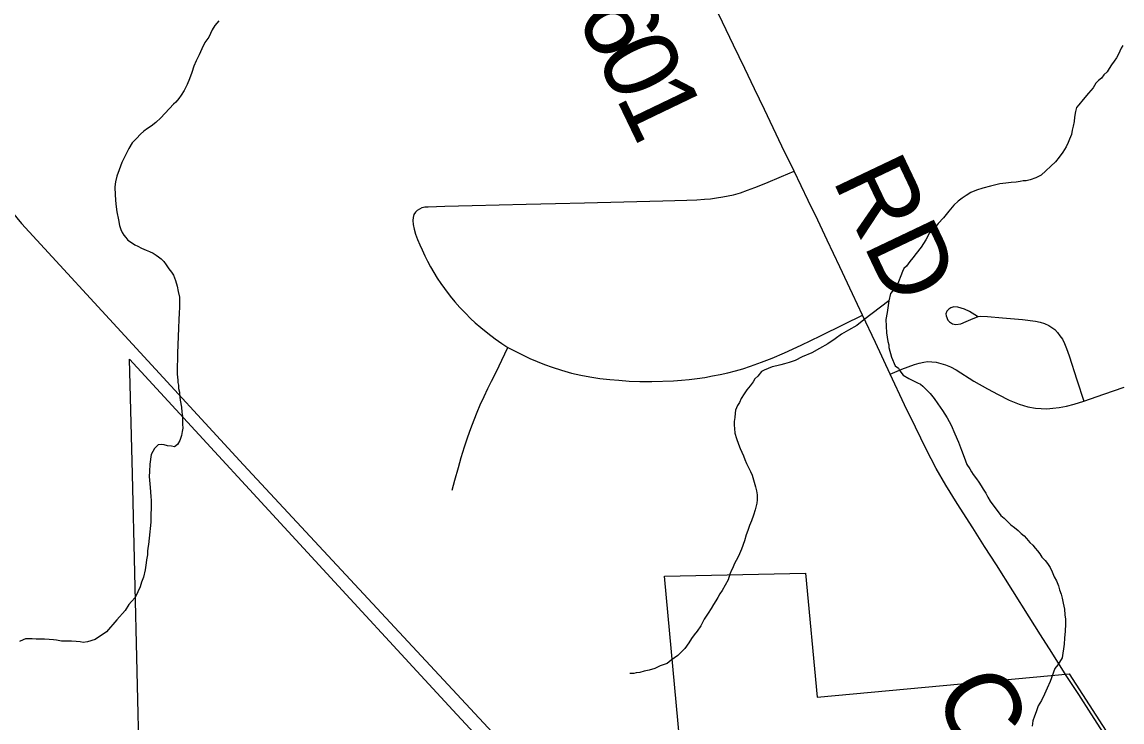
# Model space of a CAD drawing. Extents: x 103424 to 290657, y 38711 to 110967.
# Drawn here: x 139264 to 143707, y 105819 to 108647 of the extents above; entities that cross this region are included whole.
import ezdxf

# ---------------------------------------------------------------- set-up
doc = ezdxf.new("R2010")
doc.units = 0
for name, color, linetype in [('GM_X_Corporation', 7, 'Continuous'), ('GM_X_County_Road', 7, 'Continuous'), ('GM_X_County_Road_Text', 7, 'Continuous'), ('GM_X_Minor_River', 7, 'Continuous'), ('GM_X_Rail_Line', 7, 'Continuous'), ('GM_X_Township_Road', 7, 'Continuous')]:
    doc.layers.add(name, color=color, linetype=linetype)

msp = doc.modelspace()

# ---------------------------------------------------------------- linework, layer by layer
at = {"layer": 'GM_X_Corporation'}
for points in [[(139738.7, 105624.5), (139710.1, 106820.3), (139699, 107284.6), (140526, 106385.2), (140859.1, 106024.9), (141020.7, 105850.3), (141196.5, 105660.3)], [(141927.8, 105667), (141859.5, 106408.9), (142428.1, 106420.6), (142476, 105919.8), (143493.8, 106013.8), (143681.2, 105721.7)]]:
    msp.add_lwpolyline(points, dxfattribs=at)
at = {"layer": 'GM_X_County_Road'}
for points in [[(143481.5, 106008), (143423.2, 106100), (143377.7, 106172.2), (143332.1, 106244.4), (143266.1, 106349.1), (143200, 106453.8), (143152, 106528.9), (143104, 106604), (143041.1, 106702), (142995.4, 106776.9), (142956.3, 106843.8), (142915.9, 106921.9), (142872.2, 107010), (142828.4, 107100.8), (142770.8, 107225), (142710.6, 107352.2), (142658.3, 107462.7), (142617.8, 107549.2), (142566.8, 107657.9), (142515.8, 107766.5), (142477.7, 107846.2), (142439.7, 107925.8), (142382.6, 108045.3), (142333.2, 108145.1), (142262.4, 108294.2), (142223, 108377.1), (142183.7, 108459.9), (142138.4, 108553.4), (142093.2, 108646.9), (142044.1, 108749.2)], [(143670.1, 105716.9), (143582.3, 105852.4), (143531.9, 105930.2), (143481.5, 106008)]]:
    msp.add_lwpolyline(points, dxfattribs=at)
at = {"layer": 'GM_X_Minor_River'}
for points in [[(140059.5, 108651.9), (140043.7, 108633.5), (140031.9, 108615.1), (140018.3, 108586.5), (140002.6, 108564), (139990.9, 108539.6), (139979.2, 108515.1), (139967.6, 108490.7), (139957.9, 108468.3), (139950.2, 108443.9), (139940.6, 108417.5), (139930.9, 108395.1), (139919.3, 108370.7), (139907.5, 108352.3), (139897.7, 108337.9), (139885.8, 108323.6), (139875.9, 108315.3), (139824.4, 108259.9), (139804.6, 108241.3), (139786.6, 108226.9), (139770.7, 108216.5), (139756.7, 108206.1), (139742.9, 108193.8), (139727, 108177.3), (139709.2, 108158.8), (139695.5, 108136.3), (139681.8, 108109.8), (139668.2, 108079.3)], [(143709.7, 108551.9), (143703.8, 108541.7), (143698, 108529.4), (143692.2, 108517.2), (143684.4, 108502.9), (143674.5, 108488.6), (143664.7, 108474.3), (143654.9, 108460), (143647.1, 108445.7), (143633.2, 108433.3), (143623.3, 108421), (143611.4, 108410.7), (143601.4, 108400.4), (143589.7, 108382), (143571.9, 108359.5), (143550.2, 108334.9), (143532.4, 108312.3), (143522.5, 108302), (143518.8, 108285.8), (143515.1, 108263.5), (143513.4, 108245.3), (143509.7, 108227.1), (143506, 108210.8), (143502.3, 108192.6), (143494.5, 108174.3), (143488.7, 108160), (143480.9, 108143.7), (143467.2, 108121.3), (143453.5, 108100.8), (143437.6, 108082.4), (143380.1, 108028.8), (143358.1, 108018.3), (143336, 108009.8), (143320, 108005.5), (143307.9, 108005.3), (143295.8, 108003.1), (143279.7, 108000.7), (143259.6, 107998.4), (143237.4, 107995.9), (143213.2, 107993.5), (143175.1, 107984.7), (143144.9, 107976.1), (143118.9, 107967.6), (143096.8, 107959.1)], [(139668.2, 108079.3), (139656.6, 108050.8), (139647, 108024.4), (139641.4, 108002), (139639.7, 107981.8), (139640.3, 107947.5), (139643, 107911.2), (139647.6, 107881), (139654.2, 107848.8), (139658.7, 107824.6), (139663, 107808.5), (139669.3, 107796.5), (139675.5, 107786.5), (139683.7, 107776.6), (139692, 107766.6), (139702.2, 107758.7), (139720.6, 107746.9), (139732.8, 107741.1), (139747.1, 107733.3), (139765.4, 107725.5), (139779.6, 107719.7), (139793.8, 107713.9), (139806.1, 107706), (139816.3, 107698.1), (139826.5, 107690.2), (139836.8, 107680.3), (139847.2, 107666.4), (139857.5, 107650.4), (139867.9, 107636.4), (139876.1, 107624.5), (139884.6, 107602.4), (139891.1, 107580.3), (139895.5, 107558.2), (139899.9, 107536), (139900.3, 107515.8), (139900.7, 107495.6), (139899.1, 107471.4), (139897.5, 107445.1), (139896.1, 107410.7), (139891.9, 107309.6), (139892.4, 107283.4), (139890.8, 107257.1), (139891.4, 107224.8), (139893.8, 107200.6), (139894, 107190.5), (139896.2, 107180.4), (139896.5, 107166.3), (139900.8, 107152.2), (139901, 107142.1), (139903.4, 107120), (139907.9, 107091.8), (139910.3, 107071.6), (139912.6, 107055.5), (139913, 107035.3), (139913.2, 107023.2), (139913.5, 107007), (139911.7, 106992.8), (139908, 106976.6), (139902.3, 106956.3), (139892.5, 106940), (139880.5, 106931.7), (139868.4, 106933.5), (139852.2, 106935.2), (139838, 106939), (139827.9, 106940.8), (139813.8, 106938.6), (139799.9, 106924.2), (139792.1, 106911.9), (139786.2, 106899.7), (139780.9, 106861.2), (139779.4, 106830.9), (139777.7, 106810.6), (139782.6, 106766.3), (139785.2, 106730), (139785.5, 106713.8), (139786, 106685.6), (139784.6, 106655.2), (139785.1, 106627), (139778.2, 106562.2), (139774.6, 106535.9), (139772.8, 106521.7), (139771, 106509.5), (139771.3, 106495.4), (139767.6, 106475.1), (139765.8, 106463), (139762.3, 106434.6), (139754.8, 106404.2), (139747.1, 106383.9), (139741.3, 106365.6), (139731.6, 106345.2), (139721.9, 106322.8), (139706.1, 106306.4), (139696.2, 106294.1), (139680.5, 106269.6), (139646.9, 106232.6), (139605.4, 106183.4), (139559.5, 106152.2), (139529.4, 106143.6), (139511.3, 106141.3), (139499.1, 106143.1), (139483, 106144.8)], [(143096.8, 107959.1), (143076.9, 107946.6), (143060.9, 107936.2), (143045, 107923.8), (143027.1, 107907.3), (143007.4, 107882.7), (142985.7, 107856.1), (142963.9, 107833.5), (142944.2, 107806.9), (142928.3, 107792.4), (142914.6, 107767.9), (142895, 107737.3), (142875.2, 107712.7), (142861.4, 107694.3), (142849.6, 107679.9), (142835.8, 107661.5), (142825.9, 107651.2), (142820.1, 107639), (142796.9, 107580), (142771.2, 107551.2), (142765.7, 107520.8), (142758.4, 107474.2), (142752.9, 107445.9), (142755.9, 107391.4), (142760.5, 107357.1), (142764.8, 107343.1), (142765, 107333), (142775.8, 107292.8), (142790.5, 107258.7), (142804.8, 107248.8), (142809.1, 107238.8), (142823.5, 107220.9), (142846, 107207.2), (142864.3, 107197.4), (142880.6, 107189.6), (142892.8, 107183.8), (142903, 107175.9), (142917.4, 107162), (142931.8, 107146.1), (142948.3, 107126.2), (142962.8, 107104.2), (142981.5, 107078.3), (143000.1, 107048.3), (143016.8, 107018.3), (143031.6, 106984.2), (143046.3, 106950.2), (143059, 106918.1), (143069.6, 106890), (143080.2, 106859.9), (143092.6, 106841.9), (143098.9, 106829.9), (143105.1, 106819.9), (143119.6, 106802), (143127.9, 106788), (143138.2, 106774), (143146.6, 106760.1), (143156.9, 106744.1), (143165.3, 106728.1), (143173.7, 106712), (143217.1, 106654.3), (143231.4, 106642.4), (143245.8, 106628.5), (143258.1, 106616.6), (143272.4, 106604.7), (143286.8, 106592.9), (143299.1, 106581), (143311.4, 106571.1), (143321.7, 106561.2), (143334, 106545.3), (143346.4, 106533.3), (143356.7, 106521.4), (143364.9, 106511.5), (143375.2, 106499.5), (143383.5, 106485.5), (143395.9, 106471.6), (143406.2, 106459.7), (143416.6, 106443.7), (143425, 106425.7), (143433.4, 106405.6), (143441.8, 106389.6), (143450.2, 106369.6), (143454.5, 106353.5), (143460.9, 106335.4), (143465.2, 106319.3), (143469.6, 106299.2), (143474.1, 106275), (143476.5, 106252.9), (143478.8, 106234.7), (143479.2, 106214.5), (143477.7, 106186.2), (143474.2, 106157.9), (143472.6, 106133.6), (143465.5, 106078.9), (143447.8, 106050.3), (143436, 106036), (143416.8, 105983.1), (143405.1, 105956.6), (143393.5, 105932.2), (143381.8, 105905.7), (143368.1, 105885.3), (143360.4, 105860.9)], [(142765.7, 107520.8), (142664.1, 107444.3), (142636.3, 107421.6), (142602.3, 107402.8), (142574.4, 107386.1), (142548.5, 107367.5), (142518.6, 107346.7), (142484.6, 107327.9), (142454.6, 107311.2), (142414.6, 107294.4), (142386.6, 107279.7), (142362.5, 107271.2), (142344.4, 107266.8), (142328.4, 107262.5), (142312.3, 107258.2), (142294.2, 107253.8), (142278.2, 107247.5), (142262.2, 107241.1), (142250.2, 107234.8), (142236.4, 107216.4), (142224.5, 107206.1), (142216.6, 107193.8), (142204.8, 107177.5), (142191, 107161.1), (142181.2, 107144.7), (142169.4, 107126.3), (142161.6, 107110), (142153.7, 107097.8), (142146, 107079.4), (142144.2, 107067.3), (142142.5, 107049.1), (142140.8, 107032.9), (142141, 107018.7), (142141.3, 107004.6), (142143.6, 106986.5), (142150.1, 106964.4), (142158.6, 106942.3), (142164.9, 106924.2), (142171.2, 106910.2), (142177.6, 106894.2), (142183.9, 106880.1), (142190.2, 106864.1), (142198.6, 106848.1), (142206.9, 106832.1), (142213.3, 106816), (142226.2, 106769.8), (142230.5, 106753.7), (142232.8, 106737.6), (142233, 106727.5), (142233.2, 106717.4), (142231.5, 106703.2), (142225.9, 106676.9), (142218.2, 106654.5), (142210.5, 106632.2), (142202.8, 106613.8), (142195.1, 106593.5), (142189.4, 106575.2), (142181.7, 106550.8), (142170.2, 106518.3), (142158.6, 106489.8), (142148.8, 106471.4), (142141, 106457.2), (142135.2, 106442.9), (142129.4, 106432.7), (142123.6, 106416.5), (142115.9, 106394.1), (142104.2, 106371.7), (142092.5, 106351.3), (142082.6, 106336.9), (142074.8, 106322.7), (142067, 106308.4), (142057.2, 106294.1), (142047.4, 106277.7), (142035.6, 106259.3), (142019.9, 106234.8), (142006.2, 106208.3), (141990.5, 106185.8), (141978.7, 106171.4), (141968.8, 106157.1), (141957, 106138.7), (141941.3, 106116.2), (141925.5, 106099.8), (141913.6, 106087.5), (141899.6, 106079.1), (141885.7, 106068.8), (141869.7, 106056.4), (141841.7, 106045.8), (141819.7, 106035.3), (141797.6, 106028.8), (141777.5, 106024.4), (141759.4, 106020), (141745.3, 106017.8), (141735.3, 106015.6), (141721.1, 106015.3), (141721.1, 106015.3), (141719.1, 106015.3)], [(139483, 106144.8), (139464.8, 106146.5), (139448.6, 106146.2), (139436.5, 106146), (139424.4, 106145.8), (139404.2, 106149.4), (139392, 106151.2), (139373.9, 106152.9), (139355.7, 106154.6), (139339.5, 106154.3), (139321.4, 106154), (139305.2, 106155.7), (139291.1, 106155.5), (139279, 106155.3), (139268.9, 106151), (139254.9, 106144.7)], [(143360.4, 105860.9), (143352.7, 105842.6), (143347, 105824.3), (143343.3, 105802)]]:
    msp.add_lwpolyline(points, dxfattribs=at)
at = {"layer": 'GM_X_Rail_Line'}
msp.add_lwpolyline([(137692.3, 110967.2), (138138.1, 109679.2), (138408.3, 109078.7), (138677.5, 108603.7), (138918.6, 108248.2), (139261.9, 107833.4), (140159, 106858.1), (141739.2, 105158.7), (142002, 104828.4), (142224.1, 104518.7), (142496.1, 104114.5), (142678.9, 103751), (142863.4, 103364.1), (143049.2, 102902.7), (143160, 102337.9), (143182.5, 101857), (143187.4, 101457.2), (143197, 100936.1), (143224.2, 100553.7)], dxfattribs=at)
at = {"layer": 'GM_X_Township_Road'}
for points in [[(140853.3, 107879.3), (140861.2, 107887.2), (140870.7, 107893.1), (140880.4, 107897.4), (140891.3, 107900.1), (140904.2, 107901.3), (140971.4, 107903.5), (141082.5, 107906), (141191.8, 107908.5), (141301, 107911.1), (141418.8, 107914), (141536.7, 107917), (141694.7, 107921), (141852.8, 107924.9), (141949.4, 107927.6), (141989.1, 107929.3), (142020.8, 107931.4), (142045.5, 107933.6), (142069.7, 107936.8), (142094.3, 107940.7), (142115.7, 107945), (142138.4, 107949.7), (142165.8, 107957.3), (142194.8, 107967.5), (142224.4, 107978.5), (142268.3, 107995.9), (142331.1, 108022.7), (142382.6, 108045.3)], [(140853.3, 107879.3), (140847.1, 107869.1), (140844, 107858), (140843.3, 107845.6), (140844.7, 107829.9), (140848.7, 107810.5), (140854.1, 107790.2), (140862.2, 107769.2), (140870.7, 107747.8), (140880.4, 107726.3), (140891.1, 107703.2), (140901.9, 107681.2), (140914.2, 107658.1), (140928.2, 107634.8), (140941.5, 107612.9), (140955.4, 107591.3), (140970.2, 107570.1), (140994.2, 107539.5), (141013, 107516.9), (141032.8, 107494.4), (141054.8, 107471.3), (141075.8, 107449.9), (141094.5, 107432.7), (141117.6, 107412.8), (141146.2, 107389.7), (141175.6, 107367.2), (141201.9, 107347.9), (141227, 107332.1), (141258.6, 107316), (141288.7, 107301), (141315.6, 107288.6), (141344.5, 107275.7), (141375.1, 107263.4), (141405.2, 107253.2), (141443.8, 107240.9), (141483, 107229.1), (141521.7, 107220.5), (141558.2, 107213.5), (141598.4, 107207.6), (141638.2, 107203.3), (141674.2, 107199.8), (141716.5, 107196.8), (141759.4, 107195.2), (141808.3, 107194.7), (141896, 107197.2), (141927.7, 107199.8), (141959.1, 107203), (141990.6, 107207), (142022.1, 107211.8), (142053.3, 107217.3), (142084.3, 107223.4), (142115.2, 107230.3), (142146.5, 107238.8), (142176, 107246.7), (142207.1, 107256.9), (142251.1, 107273.1), (142293.6, 107289.7), (142343.4, 107310.3), (142410.9, 107341.3), (142488.7, 107379), (142584.8, 107426.5), (142658.3, 107462.7)], [(143122.9, 107458), (143090.8, 107477.4), (143071.3, 107486.7), (143043.1, 107495.7), (143028.1, 107496.1), (143015.7, 107493.1), (143007.8, 107487.5), (142998.8, 107479), (142995.8, 107468.5), (142996.8, 107459.7), (143003, 107442.2), (143009.9, 107435.5), (143021.9, 107427.4), (143036.2, 107425.9), (143055.7, 107428.3), (143077.8, 107437), (143095.9, 107445.7), (143126.3, 107457.8), (143134.7, 107458.7), (143163.3, 107457), (143223.9, 107452.7), (143305.5, 107446), (143357.3, 107438.6), (143376.2, 107435.2), (143394.2, 107428.8), (143410.6, 107421.6), (143423.3, 107413.8), (143435.4, 107404.7), (143446.3, 107393.4), (143456, 107380.2), (143465.8, 107366), (143474.1, 107349), (143482.6, 107328), (143493.2, 107299.2), (143524.5, 107201.8), (143552.1, 107115.9)], [(141001.5, 106756.1), (141012.7, 106795.9), (141027.3, 106847.9), (141038.6, 106887.7), (141050.9, 106931.1), (141064.9, 106970.9), (141077.2, 107005.2), (141090.1, 107040.1), (141101.9, 107071.8), (141115.3, 107101.3), (141130.3, 107134.6), (141145.9, 107166.2), (141161.1, 107196.2), (141180.5, 107235.6), (141202.3, 107281.1), (141227, 107332.1)], [(142770.8, 107225), (142817, 107244.9), (142869.4, 107263.8), (142887.7, 107269.2), (142906.4, 107273.7), (142921.7, 107275.2), (142955.7, 107273), (142974.6, 107267.6), (142993.5, 107262.2), (143014.5, 107254.7), (143036.7, 107242.3), (143109, 107196.9), (143163, 107165.1), (143206.6, 107142.1), (143251.5, 107119.2), (143291.4, 107103), (143326.5, 107093.3), (143357.2, 107087.9), (143379.9, 107085.7), (143403.7, 107084.7), (143427.4, 107086.8), (143452.8, 107089.5), (143482.5, 107095.4), (143513.8, 107103.5), (143552.1, 107115.9), (143633.8, 107143.9), (143715.5, 107171.8)]]:
    msp.add_lwpolyline(points, dxfattribs=at)

# ---------------------------------------------------------------- texts
at = {"layer": 'GM_X_County_Road_Text'}
for s, height, rotation, p in [('6', 301.9, 295.6628, (141499.3, 108678.7)), ('0', 301.9, 295.6739, (141579.9, 108511)), ('1', 301.9, 295.6836, (141660.5, 108343.4)), ('RD', 301.87, 295.4636, (142534.9, 108012)), ('C', 301.9, 298.2217, (142940.4, 105935.8))]:
    msp.add_text(s, height=height, rotation=rotation, dxfattribs=at).set_placement(p)

doc.saveas('drawing.dxf')
